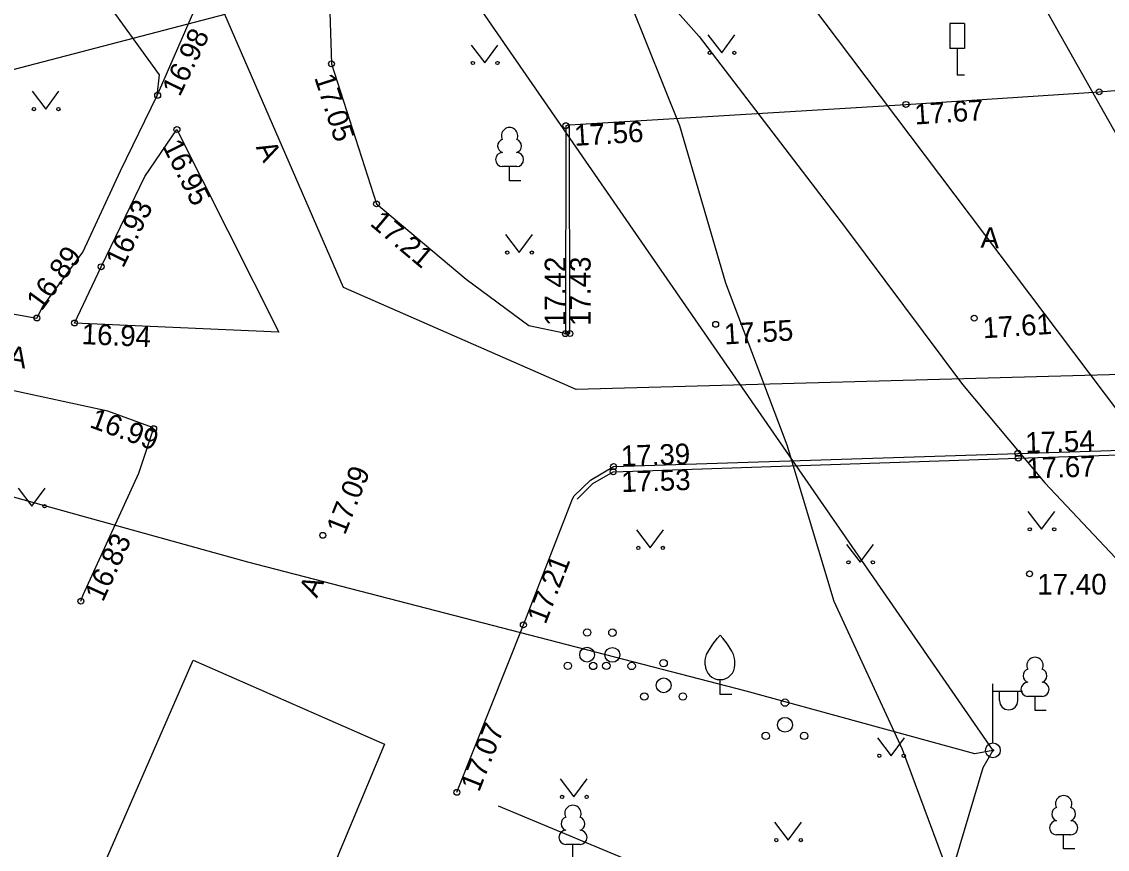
# Model space of a CAD drawing. Extents: x 713497 to 713863, y 6590062 to 6590327.
# Drawn here: x 713568.28 to 713604.95, y 6590142.1 to 6590170.07 of the extents above; entities that cross this region are included whole.
import ezdxf

# ---------------------------------------------------------------- set-up
doc = ezdxf.new("R2010")
doc.units = 0
for name, color, linetype in [('HALJASTUS', 7, 'Continuous'), ('HOONE', 7, 'Continuous'), ('KORGUS', 7, 'Continuous'), ('KTRASS', 7, 'Continuous'), ('LIIKLUS', 7, 'Continuous'), ('MPKAABEL', 7, 'Continuous'), ('POST', 7, 'Continuous'), ('PUU', 7, 'Continuous'), ('SITRASS', 7, 'Continuous'), ('TEE', 7, 'Continuous'), ('Слой 1', 7, 'Continuous')]:
    doc.layers.add(name, color=color, linetype=linetype)

msp = doc.modelspace()

# ---------------------------------------------------------------- linework, layer by layer
at = {"layer": 'HALJASTUS'}
for p, q in [((713591.461, 6590169.628), (713591.924, 6590169.021)), ((713591.924, 6590169.021), (713592.37, 6590169.628)), ((713583.457, 6590169.284), (713583.92, 6590168.677)), ((713583.92, 6590168.677), (713584.366, 6590169.284)), ((713568.625, 6590167.725), (713569.089, 6590167.118)), ((713569.089, 6590167.118), (713569.534, 6590167.725)), ((713584.619, 6590162.875), (713585.082, 6590162.268)), ((713585.082, 6590162.268), (713585.528, 6590162.875)), ((713568.159, 6590154.302), (713568.623, 6590153.695)), ((713568.623, 6590153.695), (713569.068, 6590154.302)), ((713602.269, 6590153.522), (713602.732, 6590152.915)), ((713602.732, 6590152.915), (713603.178, 6590153.522)), ((713589.045, 6590152.894), (713589.509, 6590152.287)), ((713589.509, 6590152.287), (713589.954, 6590152.894)), ((713596.142, 6590152.407), (713596.606, 6590151.8)), ((713596.606, 6590151.8), (713597.051, 6590152.407)), ((713597.186, 6590145.869), (713597.65, 6590145.262)), ((713597.65, 6590145.262), (713598.095, 6590145.869)), ((713586.471, 6590144.478), (713586.934, 6590143.871)), ((713586.934, 6590143.871), (713587.38, 6590144.478)), ((713593.707, 6590143.017), (713594.171, 6590142.41)), ((713594.171, 6590142.41), (713594.616, 6590143.017))]:
    msp.add_line(p, q, dxfattribs=at)
msp.add_lwpolyline([(713586.56, 6590117.88), (713591.65, 6590129.25), (713594.86, 6590136.58), (713594.86, 6590139.18), (713584.381, 6590143.559)], dxfattribs=at)
for centre in [(713591.523, 6590169.021), (713592.352, 6590169.021), (713583.519, 6590168.677), (713584.348, 6590168.677), (713568.688, 6590167.118), (713569.516, 6590167.118), (713584.681, 6590162.268), (713585.51, 6590162.268), (713569.05, 6590153.695), (713602.331, 6590152.915), (713603.16, 6590152.915), (713589.108, 6590152.287), (713589.936, 6590152.287), (713596.205, 6590151.8), (713597.034, 6590151.8), (713597.249, 6590145.262), (713598.077, 6590145.262), (713586.533, 6590143.871), (713587.362, 6590143.871), (713593.77, 6590142.41), (713594.598, 6590142.41)]:
    msp.add_circle(centre, 0.055, dxfattribs=at)
at = {"layer": 'HOONE'}
for points in [[(713531.39, 6590210.93), (713553.18, 6590202.08), (713559.641, 6590199.405), (713560.352, 6590199.111), (713572.19, 6590194.21), (713578.796, 6590192.061), (713596.274, 6590168.882), (713604.327, 6590158.202), (713609.981, 6590150.703), (713616.91, 6590140.92), (713619.729, 6590126.378), (713620.17, 6590123.82), (713622.85, 6590106.14)], [(713580.529, 6590145.652), (713571.63, 6590124.34), (713571.55, 6590124.37), (713564.8, 6590127.25), (713574.066, 6590148.492)], [(713574.066, 6590148.492), (713580.529, 6590145.652)]]:
    msp.add_lwpolyline(points, dxfattribs=at)
at = {"layer": 'KORGUS'}
for centre in [(713578.741, 6590168.649), (713604.677, 6590167.703), (713572.87, 6590167.583), (713598.149, 6590167.277), (713586.659, 6590166.557), (713573.521, 6590166.427), (713580.263, 6590163.915), (713570.96, 6590161.79), (713568.789, 6590160.057), (713600.457, 6590160.051), (713570.062, 6590159.888), (713591.72, 6590159.844), (713586.645, 6590159.527), (713586.796, 6590159.531), (713572.733, 6590156.315), (713601.932, 6590155.483), (713601.944, 6590155.323), (713588.26, 6590154.862), (713588.27, 6590155.034), (713578.448, 6590152.71), (713602.326, 6590151.41), (713570.275, 6590150.486), (713585.225, 6590149.685), (713582.979, 6590144.025)]:
    msp.add_circle(centre, 0.1, dxfattribs=at)
at = {"layer": 'KTRASS'}
msp.add_lwpolyline([(713607.97, 6590161.471), (713597.64, 6590179.782)], dxfattribs=at)
at = {"layer": 'LIIKLUS'}
for points in [[(713599.628, 6590170.013), (713599.628, 6590169.163)], [(713600.128, 6590170.013), (713599.628, 6590170.013)], [(713600.128, 6590170.013), (713600.128, 6590169.163)], [(713600.128, 6590169.163), (713599.628, 6590169.163)], [(713599.878, 6590169.163), (713599.878, 6590168.263)], [(713600.128, 6590168.263), (713599.878, 6590168.263)]]:
    msp.add_lwpolyline(points, dxfattribs=at)
at = {"layer": 'MPKAABEL'}
for points in [[(713573.866, 6590184.85), (713601.086, 6590145.444)], [(713601.086, 6590145.444), (713600.48, 6590145.33), (713592.75, 6590147.44), (713575.92, 6590151.81), (713565.958, 6590154.564)], [(713601.086, 6590145.444), (713600.75, 6590144.85), (713598.262, 6590136.492), (713590.45, 6590110.25)]]:
    msp.add_lwpolyline(points, dxfattribs=at)
at = {"layer": 'POST'}
for p, q in [((713601.086, 6590145.694), (713601.086, 6590147.694)), ((713601.086, 6590147.444), (713602.086, 6590147.444)), ((713601.313, 6590147.123), (713601.313, 6590147.444)), ((713601.925, 6590147.123), (713601.925, 6590147.444))]:
    msp.add_line(p, q, dxfattribs=at)
for radius in [0.25, 0.0234]:
    msp.add_circle((713601.086, 6590145.444), radius, dxfattribs=at)
msp.add_arc((713601.619, 6590147.123), 0.306, 180, 0, dxfattribs=at)
at = {"layer": 'PUU'}
for p, q in [((713584.999, 6590165.174), (713584.519, 6590165.174)), ((713584.759, 6590164.699), (713584.759, 6590165.174)), ((713585.139, 6590164.699), (713584.759, 6590164.699)), ((713591.87, 6590147.333), (713591.87, 6590147.833)), ((713592.27, 6590147.333), (713591.87, 6590147.333)), ((713602.749, 6590147.268), (713602.269, 6590147.268)), ((713602.509, 6590146.793), (713602.509, 6590147.268)), ((713602.889, 6590146.793), (713602.509, 6590146.793)), ((713603.717, 6590142.591), (713603.237, 6590142.591)), ((713603.477, 6590142.116), (713603.477, 6590142.591)), ((713587.14, 6590142.265), (713586.66, 6590142.265)), ((713586.9, 6590141.79), (713586.9, 6590142.265)), ((713603.857, 6590142.116), (713603.477, 6590142.116))]:
    msp.add_line(p, q, dxfattribs=at)
for points in [[(713591.37, 6590148.333), (713591.37, 6590148.483), (713591.38, 6590148.548), (713591.415, 6590148.678), (713591.475, 6590148.798), (713591.62, 6590149.033), (713591.78, 6590149.238), (713591.87, 6590149.333)], [(713592.37, 6590148.333), (713592.37, 6590148.483), (713592.36, 6590148.548), (713592.325, 6590148.678), (713592.265, 6590148.798), (713592.12, 6590149.033), (713591.96, 6590149.238), (713591.87, 6590149.333)]]:
    msp.add_lwpolyline(points, dxfattribs=at)
for centre, radius in [((713587.377, 6590149.427), 0.125), ((713588.232, 6590149.421), 0.125), ((713587.377, 6590148.677), 0.25), ((713588.232, 6590148.671), 0.25), ((713586.727, 6590148.302), 0.125), ((713587.582, 6590148.296), 0.125), ((713588.027, 6590148.302), 0.125), ((713588.882, 6590148.296), 0.125), ((713589.962, 6590148.39), 0.125), ((713589.962, 6590147.64), 0.25), ((713589.312, 6590147.265), 0.125), ((713590.612, 6590147.265), 0.125), ((713594.062, 6590147.057), 0.125), ((713594.062, 6590146.307), 0.25), ((713593.412, 6590145.932), 0.125), ((713594.712, 6590145.932), 0.125)]:
    msp.add_circle(centre, radius, dxfattribs=at)
for centre, radius, start, end in [((713584.759, 6590166.219), 0.277, 332.5799, 207.4201), ((713584.589, 6590165.872), 0.233, 109.0217, 253.1415), ((713584.929, 6590165.872), 0.233, 286.8508, 70.9859), ((713584.522, 6590165.411), 0.238, 90.0016, 269.3953), ((713584.996, 6590165.411), 0.238, 270.6047, 89.9984), ((713591.87, 6590148.333), 0.5, 180, 0), ((713602.509, 6590148.313), 0.277, 332.5799, 207.4201), ((713602.339, 6590147.966), 0.233, 109.0217, 253.1415), ((713602.679, 6590147.966), 0.233, 286.8508, 70.9859), ((713602.272, 6590147.505), 0.238, 90.0016, 269.3953), ((713602.746, 6590147.505), 0.238, 270.6047, 89.9984), ((713603.477, 6590143.636), 0.277, 332.5799, 207.4201), ((713586.9, 6590143.31), 0.277, 332.5799, 207.4201), ((713586.73, 6590142.963), 0.233, 109.0217, 253.1415), ((713587.07, 6590142.963), 0.233, 286.8508, 70.9859), ((713603.307, 6590143.289), 0.233, 109.0217, 253.1415), ((713603.647, 6590143.289), 0.233, 286.8508, 70.9859), ((713603.24, 6590142.828), 0.238, 90.0016, 269.3953), ((713603.714, 6590142.828), 0.238, 270.6047, 89.9984), ((713586.663, 6590142.502), 0.238, 90.0016, 269.3953), ((713587.137, 6590142.502), 0.238, 270.6047, 89.9984)]:
    msp.add_arc(centre, radius, start, end, dxfattribs=at)
at = {"layer": 'SITRASS'}
for points in [[(713604.74, 6590130.4), (713602.808, 6590133.322), (713601.802, 6590135.455), (713600.119, 6590139.862), (713598.034, 6590145.47), (713595.726, 6590150.48), (713594.14, 6590155.756), (713592.061, 6590161.237), (713590.507, 6590166.553), (713587.195, 6590174.813), (713585.81, 6590178.199), (713586.27, 6590179.866), (713587.462, 6590182.326), (713588.914, 6590185.572), (713590.587, 6590188.977), (713590.841, 6590191.04), (713589.649, 6590192.458), (713590.512, 6590195.022), (713596.084, 6590206.187), (713594.932, 6590207.019)], [(713583.469, 6590179.204), (713587.125, 6590174.133), (713591.164, 6590169.577), (713596.109, 6590163.101), (713600.06, 6590157.809), (713602.836, 6590154.49), (713607.246, 6590149.813), (713612.534, 6590134.682), (713614.495, 6590126.756), (713617.08, 6590112.11), (713617.08, 6590112.12), (713617.47, 6590112.1), (713633.79, 6590115.93), (713633.915, 6590115.958)]]:
    msp.add_lwpolyline(points, dxfattribs=at)
at = {"layer": 'TEE'}
for points in [[(713596.108, 6590207.636), (713595.909, 6590207.694), (713593.728, 6590206.906), (713591.357, 6590201.481), (713590.354, 6590199.14), (713586.801, 6590191.297), (713582.204, 6590181.729), (713579.691, 6590175.929), (713578.605, 6590172.841), (713578.741, 6590168.649), (713580.263, 6590163.915), (713583.291, 6590161.368), (713585.405, 6590159.803), (713586.592, 6590159.553), (713586.645, 6590159.527)], [(713562.023, 6590161.271), (713568.789, 6590160.057), (713568.987, 6590160.45), (713570.337, 6590162.281), (713571.614, 6590165.034), (713572.849, 6590167.584), (713575.833, 6590174.426), (713578.963, 6590181.741), (713580.879, 6590186.206), (713581.971, 6590186.272), (713583.598, 6590192.145)], [(713572.849, 6590167.584), (713572.934, 6590168.272), (713569.457, 6590173.102), (713564.926, 6590176.112), (713558.589, 6590178.622)], [(713586.796, 6590159.531), (713586.786, 6590166.591), (713598.149, 6590167.277), (713604.677, 6590167.703), (713614.919, 6590168.57)], [(713570.062, 6590159.888), (713570.96, 6590161.79), (713572.439, 6590164.839), (713573.521, 6590166.427), (713576.966, 6590159.579), (713570.062, 6590159.888)], [(713586.786, 6590166.591), (713586.659, 6590166.557), (713586.645, 6590159.527), (713586.796, 6590159.531)], [(713570.275, 6590150.486), (713570.35, 6590150.699), (713572.231, 6590154.816), (713572.338, 6590155.122), (713572.733, 6590156.315), (713572.695, 6590156.351), (713571.191, 6590156.903), (713567.747, 6590157.654), (713561.579, 6590158.699), (713550.94, 6590161.54), (713549.19, 6590162.01), (713545.21, 6590163.17), (713543.24, 6590162.67), (713534.08, 6590160.07), (713530.16, 6590158.99)], [(713582.979, 6590144.025), (713585.225, 6590149.685), (713586.881, 6590153.949), (713586.941, 6590154.043), (713587.496, 6590154.576), (713588.27, 6590155.034), (713601.932, 6590155.483), (713615.585, 6590155.92), (713616.388, 6590155.765), (713616.462, 6590155.606), (713616.882, 6590154.875)], [(713587.039, 6590153.93), (713587.568, 6590154.459), (713588.26, 6590154.862), (713601.944, 6590155.323), (713615.553, 6590155.767), (713616.429, 6590155.608), (713616.462, 6590155.606)]]:
    msp.add_lwpolyline(points, dxfattribs=at)
at = {"layer": 'Слой 1'}
for points in [[(713639.21, 6590161.17), (713619.31, 6590158.48), (713605.01, 6590158.14), (713587.01, 6590157.64), (713579.15, 6590161.09), (713575.14, 6590170.32), (713594.16, 6590210.61), (713559.07, 6590225.5), (713569.4, 6590249.89), (713586.61, 6590242.91), (713588.04, 6590239.97), (713627.31, 6590223.7), (713629.09, 6590219.58), (713632.13, 6590197.39)], [(713534.87, 6590177.53), (713537.23, 6590183.14), (713534.16, 6590184.51), (713544.59, 6590212), (713548.37, 6590220.95), (713551.71, 6590229.31), (713555.24, 6590227.9), (713554.98, 6590227.25), (713559.07, 6590225.5), (713594.16, 6590210.61), (713575.14, 6590170.32), (713561.28, 6590166.7)]]:
    msp.add_lwpolyline(points, close=True, dxfattribs=at)

# ---------------------------------------------------------------- texts
at = {"layer": 'KORGUS'}
for s, rotation, p in [(' 16.98', 64.1585, (713573.5, 6590167.278)), (' 17.05', 287.8228, (713578.075, 6590168.435)), (' 17.67', 3.7337, (713598.195, 6590166.578)), (' 17.56', 3.4548, (713586.701, 6590165.858)), (' 16.95', 296.7044, (713572.896, 6590166.112)), (' 16.93', 64.123, (713571.59, 6590161.484)), (' 17.21', 319.9312, (713579.812, 6590163.379)), (' 16.89', 53.5986, (713568.789, 6590160.057)), (' 17.42', 90, (713586.645, 6590159.527)), (' 17.43', 90, (713587.496, 6590159.531)), (' 17.61', 3.7337, (713600.503, 6590159.352)), (' 16.94', 357.4385, (713570.031, 6590159.189)), (' 17.55', 3.4548, (713591.762, 6590159.145)), (' 16.99', 339.8458, (713570.291, 6590156.466)), (' 17.54', 1.8333, (713601.932, 6590155.483)), (' 17.39', 1.8823, (713588.27, 6590155.034)), (' 17.67', 1.8333, (713601.966, 6590154.623)), (' 17.09', 68.3558, (713579.099, 6590152.452)), (' 17.53', 1.8823, (713588.283, 6590154.162)), (' 16.83', 65.445, (713570.912, 6590150.195)), (' 17.21', 68.7754, (713585.878, 6590149.432)), (' 17.07', 68.3558, (713583.63, 6590143.767))]:
    msp.add_text(s, height=0.7, rotation=rotation, dxfattribs=at).set_placement(p)
msp.add_text(' 17.40', height=0.7, dxfattribs=at).set_placement((713602.326, 6590150.71))
at = {"layer": 'TEE'}
for rotation, p in [(296.7044, (713576.175, 6590165.832)), (357.8398, (713600.664, 6590162.433)), (350.3841, (713567.775, 6590158.451)), (65.445, (713578.248, 6590150.572))]:
    msp.add_text('A', height=0.7, rotation=rotation, dxfattribs=at).set_placement(p)

doc.saveas('drawing.dxf')
